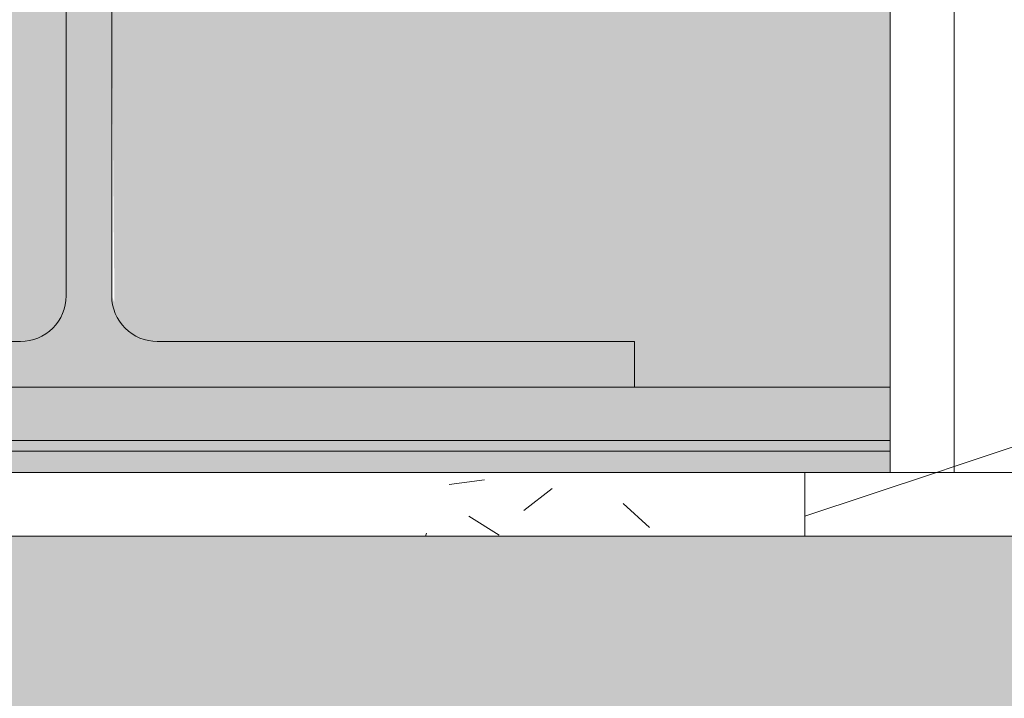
# Model space of a CAD drawing. Header units: millimetres. Extents: x 5980700 to 6194397, y -12939 to 2351883.
# Tile 379 of 587: x 6087970 to 6088201, y -68 to 92. Entities that reach past the tile are written whole.
import ezdxf

# ---------------------------------------------------------------- set-up
doc = ezdxf.new("R2010")
doc.units = ezdxf.units.MM
for name, color, linetype, lineweight in [('A-DOOR', 31, 'Continuous', 9), ('A-DOOR-OPNG', 31, 'Continuous', 9), ('A-FLOR-PATT', 8, 'Continuous', 18), ('A-WALL', 113, 'Continuous', 18), ('A-WALL-PATT', 111, 'Continuous', 25), ('S-COLS', 52, 'Continuous', 9)]:
    doc.layers.add(name, color=color, linetype=linetype, lineweight=lineweight)
pattern_1 = [(49.99999999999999, (0, 0), (182.184668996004, -15.93908553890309), [19.05, -209.55]), (355, (0, 0), (-35.24242749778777, 191.0566080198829), [15.24, -167.64]), (100.451, (15.182, -1.328), (146.9425016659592, 175.1166878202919), [16.19, -178.09]), (46.184, (0, 50.8), (271.0788941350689, -42.04327417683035), [28.575, -314.325]), (96.636, (22.59, 47.297), (237.4025071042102, 247.4272132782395), [24.285, -267.135]), (351.184, (0, 50.8), (237.404605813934, 247.4251178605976), [22.86, -251.46]), (21, (25.4, 38.1), (151.6148798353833, -102.2655185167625), [19.05, -209.55]), (326, (25.4, 38.1), (61.80235996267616, 184.1877424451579), [15.24, -167.64]), (71.45100000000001, (38.035, 29.578), (213.4170626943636, 81.92136778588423), [16.19, -178.09]), (37.50000000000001, (0, 0), (3.08832282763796, 84.55507579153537), [8.382, -157.226, 8.382, -161.798, -168.275]), (37.50000000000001, (0, 0), (3.08832282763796, 84.55507579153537), [-335.788, 8.382, -159.893]), (7.499999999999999, (0, 0), (66.81943811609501, 100.1807470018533), [8.382, -88.646, 8.382, -153.416, -64.135]), (7.499999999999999, (0, 0), (66.81943811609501, 100.1807470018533), [-258.826, 8.382, -55.753]), (327.5, (-56.642, 0), (135.5904877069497, -5.7289126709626), [8.382, -55.118, 8.382, -189.738, -262.89]), (327.5, (-56.642, 0), (135.5904877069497, -5.7289126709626), [-261.62, 8.382, -254.508]), (317.5, (-82.042, 0), (148.1288864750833, 25.42676126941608), [8.382, -74.168, 8.382, -123.19, -186.69]), (317.5, (-82.042, 0), (148.1288864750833, 25.42676126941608), [-214.122, 8.382, -178.308])]
pattern_2 = [(216.87, (3857.217, 366.11), (1249.498511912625, 833.0022321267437), [208.25, -1874.25]), (206.565, (4107.117, 241.16), (-416.5006794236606, -416.5003825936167), [465.661, -465.661]), (198.435, (4107.117, 32.91), (-832.9995359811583, -416.5008561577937), [263.4179999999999, -1053.671])]

# ---------------------------------------------------------------- blocks, each defined once
blk = doc.blocks.new('FX-HRT-ESQ-INT_PORTA-1FL - 72x210cm_80x215cm-1FL-MAD-3_0cmFolha_Maçaneta 01-4266670-PLANTA DE CAIMENTO DE PISOS - 1 PAV_')
at = {"layer": 'A-DOOR', "lineweight": 5}
h = blk.add_hatch(dxfattribs=at)
h.set_pattern_fill('FP_136', color=256, style=0, pattern_type=2)
h.set_pattern_definition(pattern_2)
h.paths.add_polyline_path([(399.9999999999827, -79.99999999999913), (419.9999999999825, -79.99999999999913), (419.9999999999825, -64.99999999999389), (369.9999999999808, -64.9999999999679), (369.9999999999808, -79.99999999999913), (388.7499999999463, -79.99999999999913)])
h.paths.add_polyline_path([(-385.0000000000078, -79.99999999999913), (-370.0000000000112, -79.99999999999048), (-370.0000000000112, -64.9999999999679), (-420.0000000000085, -64.99999999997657), (-420.0000000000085, -79.99999999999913), (-400.000000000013, -79.99999999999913)])
h.paths.add_polyline_path([(-420.0000000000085, 65.00000000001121), (-370.0000000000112, 65.00000000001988), (-370.0000000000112, 80.00000000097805), (-420.0000000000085, 80.0000000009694)])
h.paths.add_polyline_path([(409.5018174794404, 65.00000000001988), (419.9999999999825, 65.33519777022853), (419.9999999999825, 80.00000000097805), (369.9999999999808, 80.00000000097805), (369.9999999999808, 65.0000000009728), (399.999999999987, 65.00000000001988)])
h = blk.add_hatch(dxfattribs=at)
h.set_pattern_fill('FP_136', color=256, style=0, pattern_type=2)
h.set_pattern_definition(pattern_2)
h.paths.add_polyline_path([(-385.0000000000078, -64.99999999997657), (-350.0000000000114, -64.9999999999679), (-350.0000000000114, 35.00000000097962), (-360.0000000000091, 35.00000000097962), (-360.0000000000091, 65.00000000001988), (-385.0000000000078, 65.00000000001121), (-385.0000000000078, -44.99999999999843)])
h.paths.add_polyline_path([(384.9999999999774, -64.9999999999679), (384.9999999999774, 65.00000000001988), (359.9999999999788, 65.00000000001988), (359.9999999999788, 35.00000000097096), (349.9999999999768, 35.00000000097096), (349.9999999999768, -64.9999999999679), (355.37086249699, -64.9999999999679)])
at = {"layer": 'A-DOOR-OPNG', "lineweight": 5}
h = blk.add_hatch(dxfattribs=at)
h.set_pattern_fill('FP_136', color=256, style=0, pattern_type=2)
h.set_pattern_definition(pattern_2)
h.paths.add_polyline_path([(-400.0000000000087, -64.99999999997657), (-385.0000000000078, -64.99999999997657), (-385.0000000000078, 65.00000000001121), (-400.0000000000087, 65.00000000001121), (-400.0000000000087, -57.49999999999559)])
h.paths.add_polyline_path([(399.9999999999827, -64.9999999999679), (399.5018174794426, 65.00000000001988), (384.9999999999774, 65.00000000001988), (384.9999999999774, -64.9999999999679)])
at = {"layer": 'A-DOOR', "color": 250, "lineweight": 5}
for p, q in [((-400.0000000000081, 65.00000000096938), (-400.0000000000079, -65.00000000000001)), ((-385.0000000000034, -65.00000000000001), (-385.0000000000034, 65.00000000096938)), ((-385.0000000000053, 65.00000000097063), (-385.0000000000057, -64.99999999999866)), ((-370.0000000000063, -65.00000000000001), (-420.0000000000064, -65.00000000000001)), ((-420.0000000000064, -65.00000000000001), (-420.0000000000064, -80.00000000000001)), ((-400.0000000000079, -65.00000000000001), (-385.0000000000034, -65.00000000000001)), ((-385.0000000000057, -64.99999999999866), (-350.0000000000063, -64.99999999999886)), ((-420.0000000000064, -80.00000000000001), (-370.0000000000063, -80.00000000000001))]:
    blk.add_line(p, q, dxfattribs=at)
blk = doc.blocks.new('_ARQPWR_Pilar perfil I - _TP01-4283042-PLANTA DE CAIMENTO DE PISOS - 1 PAV_')
at = {"layer": 'S-COLS', "lineweight": 5}
blk.add_hatch(color=256, dxfattribs=at).paths.add_polyline_path([(107.5018174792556, -122.999999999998), (127.9999999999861, -122.999999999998), (127.9999999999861, -112.2999999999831), (16.05000000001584, -112.2999999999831), (8.483957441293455, -109.1660425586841), (5.34999999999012, -101.5999999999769), (5.34999999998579, 101.6000000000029), (8.483957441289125, 109.1660425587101), (16.04999999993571, 112.3000000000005), (127.9999999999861, 112.3000000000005), (127.9999999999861, 123.0000000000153), (-128.0000000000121, 122.1136975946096), (-128.0000000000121, 112.3000000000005), (-16.05000000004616, 112.3000000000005), (-8.483957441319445, 109.1660425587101), (-5.350000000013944, 101.6000000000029), (-5.898568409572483, -102.9243612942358), (-9.99818252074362, -109.7932551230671), (-16.05000000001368, -112.2999999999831), (-128.0000000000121, -112.3567314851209), (-127.9963650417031, -122.999999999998), (106.4302653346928, -122.999999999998)])
at = {"layer": 'S-COLS', "color": 90, "lineweight": 5}
for p, q in [((-5.350000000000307, 101.6000000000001), (-5.350000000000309, -101.5999999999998)), ((5.349999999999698, -101.6), (5.349999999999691, 101.6)), ((-16.05000000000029, -112.3), (-128.0000000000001, -112.3)), ((127.9999999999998, -112.3), (16.04999999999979, -112.3)), ((127.9999999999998, -123), (127.9999999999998, -112.3)), ((-128.0000000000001, -123), (127.9999999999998, -123))]:
    blk.add_line(p, q, dxfattribs=at)
for centre, radius, start, end in [((-16.05000000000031, -101.6), 10.7, 270, 7.887775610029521e-13), ((16.04999999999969, -101.6), 10.70000000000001, 180.0000000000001, 270.0000000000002)]:
    blk.add_arc(centre, radius, start, end, dxfattribs=at)
blk = doc.blocks.new('BE-PMSa-MOD-ARQ-CONEXAODOFUTURO-EX-000-R_rvt-2-PLANTA DE CAIMENTO DE PISOS - 1 PAV_')
at = {"layer": 'A-FLOR-PATT', "lineweight": 5}
h = blk.add_hatch(dxfattribs=at)
h.set_pattern_fill('FP_100', color=133, style=0, pattern_type=2)
h.set_pattern_definition(pattern_1)
h.paths.add_polyline_path([(-1916.114845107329, -8177.825683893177), (-1683.614845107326, -8177.825683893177), (-1683.614845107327, -1915.841005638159), (-3033.614845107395, -1915.841005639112), (-3033.614845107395, -1900.841005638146), (-3933.614845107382, -1900.841005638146), (-3933.614845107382, -2050.841005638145), (-1818.614845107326, -2050.841005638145), (-1818.614845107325, -8042.852683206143), (-4146.617820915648, -8042.852683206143), (-4146.617820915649, -4063.841794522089), (-3970.61666258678, -4063.841794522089), (-3970.61666258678, -3457.84179452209), (-4146.617820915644, -3457.84179452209), (-4146.617820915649, -2138.841794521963), (-3970.61666258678, -2138.841794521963), (-3970.61666258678, -2050.841005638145), (-3963.614845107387, -2050.841005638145), (-3963.614845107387, -1900.841005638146), (-3973.614845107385, -1900.841005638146), (-3973.614845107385, -1915.841005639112), (-4105.616662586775, -1915.841005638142), (-4105.616662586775, -2003.84179452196), (-4281.617820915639, -2003.84179452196), (-4281.617820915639, -3592.841794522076), (-4105.61666258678, -3592.841794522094), (-4105.61666258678, -3928.841794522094), (-4281.617820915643, -3928.841794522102), (-4281.615120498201, -8177.82568389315), (-1916.459753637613, -8177.825683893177)])
h.paths.add_polyline_path([(8258.385255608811, -8167.825683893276), (15620.8643440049, -8167.825683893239), (15620.86434400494, -1925.841005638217), (12311.88333741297, -1925.841005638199), (12311.88333741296, -2018.841794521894), (11955.88333741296, -2018.841794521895), (11955.88333741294, -1925.841005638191), (9541.385154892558, -1925.841005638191), (9541.385154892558, -1915.841005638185), (9491.385154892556, -1915.841005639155), (9491.385154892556, -1900.841005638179), (8591.38515489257, -1900.841005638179), (8591.38515489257, -2050.841005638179), (11830.88333741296, -2050.841005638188), (11830.88333741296, -2143.841794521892), (12436.88333741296, -2143.841794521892), (12436.88333741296, -2050.841005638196), (15495.86434400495, -2050.841005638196), (15495.86434400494, -8042.825683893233), (8383.385255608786, -8042.825683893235), (8383.385255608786, -4063.841794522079), (8559.379702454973, -4063.841794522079), (8559.379702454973, -3457.841794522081), (8383.385255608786, -3457.84179452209), (8383.385255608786, -2138.841794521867), (8559.379702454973, -2138.84179452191), (8559.379702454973, -2050.841005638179), (8561.385154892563, -2050.753085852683), (8561.385154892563, -1900.841005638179), (8551.38515489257, -1900.841005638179), (8551.38515489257, -1915.841005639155), (8501.385154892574, -1915.841005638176), (8501.385154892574, -1925.841005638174), (8434.379702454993, -1925.841005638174), (8434.379702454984, -2013.841794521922), (8258.385255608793, -2013.841794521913), (8258.385255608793, -3582.841794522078), (8434.379702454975, -3582.841794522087), (8434.379702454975, -3938.841794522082), (8258.385255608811, -3938.841794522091), (8258.385255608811, -8156.700611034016)])
h.paths.add_polyline_path([(19984.7546155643, -8167.825683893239), (20089.38682609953, -8167.825683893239), (20089.38682609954, -5194.841794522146), (19913.3833374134, -5194.841794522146), (19913.3833374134, -4838.841794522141), (20089.38682609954, -4838.841794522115), (20089.38682609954, -2013.84179452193), (19913.3833374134, -2013.841794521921), (19913.3833374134, -1657.841794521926), (20089.38682609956, -1657.841794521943), (20089.38682609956, 1166.158205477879), (19913.38333741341, 1166.158205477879), (19913.38333741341, 1522.158205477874), (20089.38682609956, 1522.158205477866), (20089.38682609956, 4296.158205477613), (19913.38333741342, 4296.15820547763), (19913.3833374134, 4461.658994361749), (15971.88333741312, 4461.658994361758), (15971.88333741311, 4296.15820547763), (15800.86434400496, 4296.15820547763), (15800.86434400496, -605.8410056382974), (15790.86434400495, -605.8410056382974), (15790.86434400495, -655.841005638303), (15775.86434400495, -655.841005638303), (15775.86434400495, -1555.841005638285), (16091.88333741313, -1555.841005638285), (16091.88333741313, -1527.841794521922), (15925.86434400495, -1527.841794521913), (15925.86434400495, 4171.158205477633), (16096.88333741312, 4171.158205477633), (16097.48518693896, 4336.658994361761), (19788.38333741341, 4336.658994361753), (19788.38333741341, 4171.158205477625), (19964.38682609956, 4171.158205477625), (19964.38682609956, 1647.158205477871), (19788.38333741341, 1647.158205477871), (19788.38333741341, 1041.158205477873), (19964.38682609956, 1041.158205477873), (19964.38682609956, -1532.84179452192), (19788.38333741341, -1532.84179452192), (19788.38333741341, -2138.841794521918), (19964.38682609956, -2138.841794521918), (19964.38682609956, -4713.841794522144), (19788.3833374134, -4713.841794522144), (19788.3833374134, -5319.841794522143), (19964.38682609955, -5319.841794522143), (19964.38682609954, -8042.82568389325), (15925.86434400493, -8042.825683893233), (15925.86434400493, -2143.841794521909), (16091.88333741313, -2143.841794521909), (16091.88333741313, -1585.841005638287), (15775.86434400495, -1585.841005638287), (15775.86434400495, -1595.841005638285), (15790.86434400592, -1595.841005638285), (15790.86434400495, -1652.84179452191), (15966.88333741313, -1653.220801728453), (15966.88333741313, -2018.84179452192), (15800.86434400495, -2018.841794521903), (15800.86434400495, -8167.825683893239), (19925.14432074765, -8167.825683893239)])
h.paths.add_polyline_path([(-5690.728343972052, -8167.825683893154), (-4451.617820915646, -8167.825683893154), (-4451.617820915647, -1925.841005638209), (-4506.114845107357, -1925.84100563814), (-4506.114845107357, -1915.841005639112), (-4536.11484510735, -1915.841005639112), (-4536.11484510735, -1900.841005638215), (-4546.114845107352, -1900.841005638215), (-4546.114845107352, -2740.841005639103), (-4536.114845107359, -2740.841005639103), (-4536.114845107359, -2751.8410056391), (-4516.109778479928, -2751.8410056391), (-4516.109778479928, -2640.8410056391), (-4497.109778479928, -2640.8410056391), (-4497.109778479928, -2770.841005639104), (-4536.114845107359, -2770.841005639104), (-4536.114845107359, -2780.841005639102), (-4546.114845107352, -2780.841005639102), (-4546.114845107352, -2820.841005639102), (-4576.114845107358, -2820.841005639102), (-4576.617820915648, -8042.852683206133), (-11628.61484510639, -8042.852683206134), (-11628.6148451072, -2138.841794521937), (-11585.61666258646, -2138.841794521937), (-11585.61666258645, -2050.841005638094), (-8474.116662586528, -2050.841005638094), (-8474.116662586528, -2138.841794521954), (-7858.116662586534, -2138.841794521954), (-7858.116662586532, -2050.841005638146), (-4576.617820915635, -2050.841005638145), (-4576.617820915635, -1900.841005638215), (-5476.114845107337, -1900.841005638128), (-5476.114845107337, -1915.841005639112), (-5528.614845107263, -1915.841005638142), (-5528.614845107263, -1925.841005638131), (-7983.116662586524, -1925.841005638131), (-7983.116662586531, -2013.841794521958), (-8324.11666258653, -2013.841794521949), (-8324.11666258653, -2003.841794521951), (-8339.116662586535, -2003.84179452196), (-8339.116662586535, -1925.841005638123), (-11720.61666258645, -1925.841005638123), (-11720.61666258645, -2003.841794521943), (-11753.61484510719, -2003.841794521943), (-11753.61034441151, -8167.825683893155), (-5985.163661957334, -8167.825683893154)])
h.paths.add_polyline_path([(-15701.5291554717, -8167.825683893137), (-11933.6148451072, -8167.825683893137), (-11933.6148451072, -2013.841794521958), (-12076.61666258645, -2013.841794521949), (-12076.61666258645, -1657.841794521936), (-11923.61484510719, -1657.841794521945), (-11923.61484510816, -1515.8410056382), (-11908.61484510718, -1515.8410056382), (-11908.61484510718, -1505.841005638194), (-12058.61484510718, -1505.841005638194), (-12058.61484510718, -1532.841794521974), (-12201.61666258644, -1532.841794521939), (-12201.61666258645, -2138.841794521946), (-12058.61484510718, -2138.841794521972), (-12058.61484510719, -8042.851795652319), (-16321.61588608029, -8042.826571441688), (-16321.61588608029, -5319.841794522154), (-16145.61666258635, -5319.841794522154), (-16145.61666258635, -4713.841794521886), (-16321.61588608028, -4713.681888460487), (-16321.61588608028, -2138.84179452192), (-16145.61666258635, -2138.841794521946), (-16145.61666258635, -1532.841794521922), (-16321.61588608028, -1532.841794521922), (-16321.61588608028, 1041.158205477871), (-16145.61666258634, 1041.158205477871), (-16145.61666258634, 1647.158205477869), (-16321.61588608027, 1647.158205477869), (-16321.61588608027, 4171.158205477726), (-16145.61666258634, 4171.158205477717), (-16145.61666258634, 4336.658994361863), (-12201.61666258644, 4336.658994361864), (-12201.61666258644, 4171.158205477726), (-12058.61484510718, 4171.158205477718), (-12058.61484510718, -1475.841005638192), (-11908.61484510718, -1475.841005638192), (-11908.61484510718, -575.8410056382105), (-11923.61484510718, -575.8410056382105), (-11923.61484510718, -525.8410056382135), (-11933.61484510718, -525.8410056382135), (-11933.61484510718, 4296.158205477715), (-12076.61666258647, 4296.158205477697), (-12076.61666258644, 4461.658994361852), (-16270.61666258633, 4461.658994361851), (-16270.61666258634, 4296.158205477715), (-16446.62225526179, 4296.158205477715), (-16446.61588608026, 1522.158205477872), (-16270.61666258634, 1522.158205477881), (-16270.61666258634, 1166.158205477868), (-16446.62225526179, 1166.158205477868), (-16446.61588608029, -1657.841794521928), (-16270.61666258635, -1657.841794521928), (-16270.61666258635, -2013.841794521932), (-16446.6222552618, -2013.841794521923), (-16446.61588608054, -4838.841794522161), (-16270.61666258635, -4838.841794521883), (-16270.61666258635, -5194.841794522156), (-16446.62225526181, -5194.841794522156), (-16446.61573815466, -8167.825683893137), (-15735.98765560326, -8167.825683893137)])
h.paths.add_polyline_path([(8551.38515489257, -1770.841005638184), (9491.385154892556, -1770.841005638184), (9491.385154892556, -1755.841005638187), (9630.135154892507, -1755.841005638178), (9630.135154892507, -1740.841005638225), (11880.13515489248, -1741.712957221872), (11880.13515489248, -1755.841005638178), (11965.88333741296, -1755.841005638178), (11965.88333741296, -1662.841794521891), (12301.88333741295, -1662.841794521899), (12301.88333741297, -1755.841005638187), (12713.6541483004, -1755.841005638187), (12713.6541483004, -1740.841005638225), (14963.65414830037, -1741.712957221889), (14963.65414830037, -1755.841005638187), (15630.86434400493, -1755.841005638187), (15630.86434400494, -1595.841005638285), (15645.86434400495, -1595.841005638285), (15645.86434400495, -655.841005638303), (15630.86434400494, -655.841005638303), (15630.86434400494, -29.5925127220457), (15087.63515489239, -29.59251272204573), (15087.63515489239, -44.5925127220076), (12837.63515489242, -43.72056113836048), (12837.63515489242, -29.59251272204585), (11880.13515489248, -29.5925127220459), (11880.13515489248, -44.59251272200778), (9630.135154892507, -43.72056113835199), (9630.135154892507, -29.59251272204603), (9408.885154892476, -29.59251272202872), (9408.885154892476, -14.5925127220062), (8468.885154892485, -14.59251272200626), (8468.885154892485, -29.59251272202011), (8008.885154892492, -29.59251272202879), (8008.885154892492, -14.59251272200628), (7068.885154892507, -14.65234280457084), (7068.885154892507, -29.59251272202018), (4511.785154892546, -29.59251272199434), (4511.785154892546, 3549.158994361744), (3951.785154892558, 3549.158994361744), (3951.785154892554, 4471.658994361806), (2159.383337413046, 4471.658994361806), (2159.383337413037, 4306.158205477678), (1813.383337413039, 4306.15820547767), (1813.383337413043, 4471.658994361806), (284.8931309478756, 4471.658994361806), (284.8931309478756, 4486.658994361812), (77.29277039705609, 4486.658994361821), (77.29277039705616, 3238.903506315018), (70.48333741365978, 3238.903506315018), (70.48333741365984, 2137.158205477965), (121.3819838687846, 2137.158205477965), (121.3819838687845, 3231.348105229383), (111.0710947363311, 3241.658994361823), (106.381983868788, 3259.158994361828), (111.0710947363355, 3276.658994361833), (124.1088842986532, 3289.53068128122), (143.3753948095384, 3293.624861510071), (158.8819838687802, 3289.469883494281), (171.692873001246, 3276.658994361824), (176.3819838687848, 3259.158994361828), (171.692873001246, 3241.658994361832), (161.3819838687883, 3231.348105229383), (161.3819838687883, 2137.158205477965), (220.483337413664, 2137.158205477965), (220.4833374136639, 4336.658994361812), (1678.38333741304, 4336.658994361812), (1678.38333741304, 4171.158205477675), (2294.38333741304, 4171.158205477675), (2294.38333741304, 4336.658994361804), (3816.785154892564, 4336.658994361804), (3816.785154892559, 3414.158994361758), (4376.785154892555, 3414.158994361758), (4376.785154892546, -164.5925127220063), (15495.86434400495, -164.5925127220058), (15495.86434400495, -1620.841005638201), (12436.88333741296, -1620.841005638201), (12436.88333741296, -1527.841794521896), (11830.88333741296, -1527.841794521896), (11830.88333741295, -1620.841005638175), (8559.379702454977, -1620.841005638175), (8559.379702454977, -1532.841794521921), (7943.379702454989, -1532.841794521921), (7943.379702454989, -1620.841005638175), (2289.383337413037, -1620.841005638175), (2289.383337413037, -1527.841794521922), (2261.385126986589, -1527.841794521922), (2261.385126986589, -1770.841005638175), (3121.385126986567, -1770.841005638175), (3121.385126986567, -1755.8410056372), (4481.585154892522, -1755.841005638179), (4481.585154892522, -1770.841005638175), (5321.585154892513, -1770.841005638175), (5321.585154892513, -1755.841005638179), (7021.385154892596, -1755.841005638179), (7021.385154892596, -1770.841005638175), (7961.385154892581, -1770.841005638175), (7961.385154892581, -1755.841005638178), (8078.379702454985, -1755.841005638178), (8078.379702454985, -1667.841794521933), (8424.379702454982, -1667.841794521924), (8424.379702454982, -1755.841005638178), (8551.38515489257, -1755.841005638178)])
h.paths.add_polyline_path([(2231.385126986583, -1770.841005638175), (2231.385126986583, -1527.841794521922), (1766.385126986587, -1527.841794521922), (1766.385126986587, -1770.841005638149), (1776.385126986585, -1770.841005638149), (1776.385126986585, -1755.8410056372), (1818.383337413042, -1755.841005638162), (1818.383337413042, -1662.841794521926), (2154.383337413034, -1662.841794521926), (2154.383337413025, -1755.84100563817), (2221.385126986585, -1755.841005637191), (2221.385126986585, -1770.841005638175)])
h.paths.add_polyline_path([(-3963.614845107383, -1770.84100563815), (-3033.614845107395, -1770.84100563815), (-3033.614845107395, -1755.841005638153), (-1418.814900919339, -1755.841005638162), (-1418.814900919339, -1770.841005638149), (-578.8149009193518, -1770.841005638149), (-578.8149009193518, -1755.841005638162), (876.3851269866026, -1755.841005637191), (876.3851269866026, -1770.841005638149), (1736.38512698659, -1770.841005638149), (1736.38512698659, -1527.841794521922), (1683.383337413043, -1527.841794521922), (1683.383337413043, -1620.841005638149), (-3970.616662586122, -1620.84100563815), (-3970.61666258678, -1532.841794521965), (-4586.616662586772, -1532.841794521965), (-4586.616662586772, -1620.841005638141), (-7858.116662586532, -1620.841005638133), (-7858.116662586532, -1532.841794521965), (-8474.116662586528, -1532.841794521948), (-8474.116662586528, -1620.841005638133), (-11585.61666258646, -1620.841005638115), (-11585.61666258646, -1532.841794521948), (-11628.61484510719, -1532.841794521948), (-11628.61484510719, -164.6103600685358), (220.4833374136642, -164.6103600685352), (220.4833374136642, -29.61036006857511), (-2321.114845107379, -29.61036006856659), (-2321.114845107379, -14.61036006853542), (-3061.114845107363, -14.61036006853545), (-3061.114845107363, -29.61036006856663), (-3320.616662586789, -29.61036006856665), (-3320.616662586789, -14.61036006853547), (-4060.616662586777, -14.61036006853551), (-4060.616662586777, -29.61036006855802), (-4536.114845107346, -29.61036006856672), (-4536.114845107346, -14.61036006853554), (-5476.114845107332, -14.61036006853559), (-5476.114845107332, -29.6103600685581), (-5636.114845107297, -29.61036006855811), (-5636.114845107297, -44.61036006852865), (-7886.11484510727, -43.73840848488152), (-7886.11484510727, -29.61036006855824), (-8872.364845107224, -29.61036006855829), (-8872.364845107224, -44.6103600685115), (-11122.3648451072, -43.73840848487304), (-11122.3648451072, -29.61036006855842), (-11763.61484510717, -29.61036006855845), (-11763.61484510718, -575.8410056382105), (-11778.61484510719, -575.8410056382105), (-11778.61484510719, -1515.8410056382), (-11763.61484510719, -1515.8410056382), (-11763.61484510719, -1667.841794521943), (-11720.61666258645, -1667.841794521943), (-11720.61666258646, -1755.841005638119), (-11122.36484510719, -1755.841005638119), (-11122.36484510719, -1740.841005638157), (-8872.36484510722, -1741.712957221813), (-8872.36484510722, -1755.841005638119), (-8339.116662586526, -1755.841005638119), (-8339.116662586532, -1667.841794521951), (-7993.116662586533, -1667.841794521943), (-7993.116662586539, -1755.841005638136), (-7886.114845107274, -1755.841005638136), (-7886.114845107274, -1740.841005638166), (-5636.114845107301, -1741.712957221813), (-5636.114845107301, -1755.841005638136), (-5476.114845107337, -1755.841005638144), (-5476.114845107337, -1770.841005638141), (-4536.11484510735, -1770.841005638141), (-4536.11484510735, -1755.841005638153), (-4451.616662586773, -1755.841005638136), (-4451.616662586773, -1667.84179452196), (-4105.616662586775, -1667.84179452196), (-4105.616662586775, -1755.841005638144), (-3973.614845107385, -1755.841005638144), (-3973.614845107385, -1770.84100563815)])
h.paths.add_polyline_path([(-5396.293025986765, 115.3896399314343), (-4576.11484510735, 115.3896399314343), (-4576.11484510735, 431.4034837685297), (-4586.616662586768, 431.4034837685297), (-4586.616662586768, 265.3896399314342), (-11628.61484510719, 265.3896399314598), (-11628.61484510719, 4171.158205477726), (-11585.61666258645, 4171.158205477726), (-11585.61666258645, 4336.658994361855), (-8474.116662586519, 4336.658994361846), (-8474.116662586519, 4171.158205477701), (-7858.116662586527, 4171.158205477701), (-7858.116662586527, 4336.658994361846), (-4586.616662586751, 4336.658994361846), (-4586.616662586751, 4171.158205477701), (-4538.614845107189, 4171.158205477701), (-4538.614845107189, 2287.158205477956), (-4586.616662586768, 2287.158205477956), (-4586.616662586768, 1681.158205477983), (-4538.614845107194, 1681.158205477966), (-4538.614845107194, 995.3896399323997), (-4536.114845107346, 995.3896399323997), (-4536.114845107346, 985.3896399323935), (-4497.109778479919, 985.3896399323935), (-4497.109778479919, 855.3896399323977), (-4516.109778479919, 855.3896399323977), (-4516.109778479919, 966.3896399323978), (-4536.114845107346, 966.3896399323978), (-4536.114845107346, 955.3896399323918), (-4538.614845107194, 955.3896399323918), (-4538.614845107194, 431.4034837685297), (-4546.114845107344, 431.4034837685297), (-4546.114845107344, 115.3896399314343), (-4536.114845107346, 115.3896399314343), (-4536.114845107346, 130.3896399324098), (-4486.114845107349, 130.3896399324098), (-4486.114845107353, 140.3896399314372), (-4461.616662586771, 140.3896399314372), (-4461.616662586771, 306.4034837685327), (-4413.614845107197, 306.4034837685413), (-4413.614845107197, 1806.158205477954), (-4461.616662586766, 1806.158205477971), (-4461.616662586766, 2162.158205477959), (-4413.614845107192, 2162.158205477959), (-4413.614845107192, 4296.158205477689), (-4461.616662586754, 4296.158205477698), (-4461.616662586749, 4461.658994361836), (-7983.116662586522, 4461.658994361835), (-7983.116662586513, 4296.158205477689), (-8349.116662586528, 4296.158205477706), (-8349.116662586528, 4461.658994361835), (-11710.61666258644, 4461.658994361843), (-11710.61666258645, 4296.158205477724), (-11753.61484510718, 4296.158205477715), (-11753.61484510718, 140.3896399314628), (-5526.11484510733, 140.3896399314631), (-5526.11484510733, 130.3896399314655), (-5476.114845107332, 130.3896399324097), (-5476.114845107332, 115.3896399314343), (-5466.11484510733, 115.3896399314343)])
h.paths.add_polyline_path([(8478.885154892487, 115.4074872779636), (8478.885154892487, 431.4034837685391), (8378.385255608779, 431.4034837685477), (8378.385255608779, 1037.158205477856), (8561.383337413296, 1037.158205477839), (8561.383337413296, 1651.158205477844), (8378.385255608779, 1651.158205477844), (8378.385255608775, 4171.158205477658), (8559.383337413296, 4171.158205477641), (8559.383337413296, 4336.658994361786), (11825.88333741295, 4336.658994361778), (11825.88333741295, 4171.158205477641), (12441.88333741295, 4171.158205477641), (12441.88333741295, 4336.658994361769), (15495.86434400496, 4336.65899436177), (15495.86434400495, 265.4074872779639), (8559.379702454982, 265.4074872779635), (8559.379702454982, 431.4034837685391), (8508.885154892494, 431.4034837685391), (8508.885154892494, 115.4074872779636), (9408.885154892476, 115.4074872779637), (9408.885154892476, 130.4074872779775), (9438.885154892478, 130.4074872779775), (9438.885154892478, 140.4074872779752), (15620.86434400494, 140.4074872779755), (15620.86434400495, 4461.658994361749), (12316.88333741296, 4461.658994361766), (12316.88333741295, 4296.158205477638), (11950.88333741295, 4296.158205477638), (11950.88333741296, 4461.658994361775), (8434.383337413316, 4461.658994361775), (8434.383337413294, 4296.158205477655), (8253.385255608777, 4296.158205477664), (8253.385255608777, 1526.158205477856), (8436.383337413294, 1526.158205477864), (8436.383337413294, 1162.158205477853), (8253.385255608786, 1162.158205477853), (8253.385255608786, 306.4034837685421), (8434.379702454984, 306.4034837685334), (8434.379702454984, 140.4074872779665), (8438.885154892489, 140.4074872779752), (8438.885154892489, 130.4074872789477), (8468.885154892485, 130.4074872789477), (8468.885154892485, 115.4074872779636)])
h.paths.add_polyline_path([(7078.885154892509, 115.4074872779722), (7968.885154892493, 115.4074872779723), (7968.885154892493, 955.4074872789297), (7958.885154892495, 955.4074872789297), (7958.885154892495, 966.4074872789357), (7948.385255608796, 966.4074872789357), (7948.385255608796, 265.4074872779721), (4806.785154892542, 265.4074872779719), (4806.785154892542, 4336.658994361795), (7948.385255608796, 4336.658994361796), (7948.385255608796, 985.4074872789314), (7958.885154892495, 985.4074872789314), (7958.885154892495, 995.4074872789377), (7968.885154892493, 995.4074872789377), (7968.885154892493, 1035.407487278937), (7998.885154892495, 1035.407487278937), (7998.885154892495, 995.4074872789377), (8008.885154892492, 995.4074872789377), (8008.885154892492, 985.4074872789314), (8047.890221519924, 985.4074872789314), (8047.890221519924, 855.4074872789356), (8028.890221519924, 855.4074872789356), (8028.890221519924, 966.4074872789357), (8008.885154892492, 966.4074872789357), (8008.885154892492, 955.4074872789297), (7998.885154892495, 955.4074872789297), (7998.885154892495, 115.4074872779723), (8008.885154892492, 115.4074872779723), (8008.885154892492, 130.4074872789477), (8083.385255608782, 130.4074872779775), (8083.385255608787, 4471.65899436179), (4671.785154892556, 4471.658994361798), (4671.785154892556, 130.4074872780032), (7068.885154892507, 130.4074872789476), (7068.885154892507, 115.4074872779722)])
h.paths.add_polyline_path([(1857.919751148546, 1037.158205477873), (2296.383337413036, 1037.158205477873), (2296.383337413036, 1651.158205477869), (1676.383337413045, 1651.158205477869), (1676.383337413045, 1037.158205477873), (1826.383337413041, 1037.158205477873)])
h.paths.add_polyline_path([(2161.383337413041, 1172.158205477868), (1811.383337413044, 1172.158205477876), (1811.383337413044, 1516.158205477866), (2161.383337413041, 1516.158205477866), (2161.383337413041, 1177.256799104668)])
h.paths.add_polyline_path([(137.9111174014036, 3278.855100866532), (131.3834321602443, 3276.480338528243), (131.3834321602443, 3259.158994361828), (137.9112161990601, 3259.158994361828), (137.9112161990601, 3277.667937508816)])
h.paths.add_polyline_path([(141.3819838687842, 3259.158994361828), (161.3819838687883, 3259.158994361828), (158.7024919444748, 3268.550988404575), (155.5241194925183, 3273.003317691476), (148.2594671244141, 3277.615929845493), (141.461635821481, 3278.855091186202), (137.9111174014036, 3278.855100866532), (137.9112161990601, 3259.158994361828), (139.4408410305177, 3259.158994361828)])
h.paths.add_polyline_path([(127.2398482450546, 3259.158994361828), (131.3834321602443, 3259.60654442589), (131.3834321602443, 3276.480338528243), (126.061811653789, 3272.015600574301), (122.0634673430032, 3263.023564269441), (122.1477157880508, 3259.158994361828), (126.061811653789, 3259.158994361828)])
at = {"layer": 'A-WALL', "lineweight": 5}
h = blk.add_hatch(color=50, dxfattribs=at)
h.paths.add_polyline_path([(-3266.114845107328, -7.110360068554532), (-3163.61484510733, -7.110360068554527), (-3163.61484510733, 5.389639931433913), (-3290.616662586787, 5.389639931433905), (-3290.616662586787, -7.110360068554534), (-3270.616662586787, -7.110360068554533)])
h.paths.add_polyline_path([(-4323.614845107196, -7.110360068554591), (-4090.616662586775, -7.110360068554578), (-4090.616662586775, 5.389639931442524), (-4323.614845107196, 5.389639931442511), (-4323.614845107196, -4.596516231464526)])
h = blk.add_hatch(color=9, dxfattribs=at)
h.paths.add_polyline_path([(-4278.614845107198, -9.610360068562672), (-4090.616662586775, -9.610360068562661), (-4090.616662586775, -7.110360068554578), (-4323.614845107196, -7.110360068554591), (-4323.614845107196, -9.610360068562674)])
h.paths.add_polyline_path([(-3176.114845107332, -9.61036006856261), (-3161.114845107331, -8.747888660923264), (-3161.114845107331, -7.110360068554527), (-3290.616662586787, -7.110360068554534), (-3290.616662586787, -9.610360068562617), (-3266.114845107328, -9.610360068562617)])
h = blk.add_hatch(color=50, dxfattribs=at)
h.paths.add_polyline_path([(-4323.614845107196, -14.61036006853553), (-4090.616662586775, -14.61036006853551), (-4090.616662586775, -9.610360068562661), (-4323.614845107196, -9.610360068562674)])
h.paths.add_polyline_path([(-3176.114845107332, -14.61036006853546), (-3156.114845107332, -14.61036006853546), (-3156.114845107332, -9.61036006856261), (-3290.616662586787, -9.610360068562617), (-3290.616662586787, -14.61036006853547), (-3266.114845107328, -14.61036006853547)])
at = {"layer": 'A-WALL-PATT', "lineweight": 5}
h = blk.add_hatch(color=9, dxfattribs=at)
h.paths.add_polyline_path([(-3176.114845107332, 5.389639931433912), (-3176.114845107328, 95.38963993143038), (-3290.616662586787, 95.38963993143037), (-3290.616662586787, 5.389639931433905)])
h.paths.add_polyline_path([(-4150.616662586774, 5.38963993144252), (-4090.616662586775, 5.389639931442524), (-4090.616662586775, 95.38963993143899), (-4273.266662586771, 95.38963993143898), (-4272.617598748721, 25.23650504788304), (-4270.132705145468, 19.23744120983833), (-4262.566662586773, 16.103483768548), (-4150.616662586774, 16.10348376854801), (-4150.616662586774, 5.403483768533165), (-4191.114845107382, 5.389639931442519)])
h.paths.add_polyline_path([(-4301.830245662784, 16.103483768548), (-4294.666662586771, 16.103483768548), (-4287.100620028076, 19.23744120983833), (-4283.966662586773, 26.80348376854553), (-4283.966662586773, 95.38963993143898), (-4323.614845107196, 95.38963993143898), (-4323.614845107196, 16.103483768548), (-4318.257923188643, 16.103483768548)])
h = blk.add_hatch(dxfattribs=at)
h.set_pattern_fill('FP_100', color=133, style=0, pattern_type=2)
h.set_pattern_definition(pattern_1)
h.paths.add_polyline_path([(-4323.614845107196, -29.61036006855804), (-4110.616662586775, -29.61036006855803), (-4110.616662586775, -14.61036006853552), (-4486.114845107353, -14.61036006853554), (-4486.114845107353, -29.61036006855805)])
at = {"layer": 'A-WALL', "color": 90, "lineweight": 5}
for p, q in [((-4150.616662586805, 5.389639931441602), (-4090.616662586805, 5.389639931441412)), ((-4323.614845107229, -7.110360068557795), (-4090.616662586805, -7.110360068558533)), ((-4323.614845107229, -9.610360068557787), (-4090.616662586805, -9.610360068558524)), ((-4486.114845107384, -29.61036006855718), (-4110.616662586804, -29.61036006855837))]:
    blk.add_line(p, q, dxfattribs=at)
at = {"layer": 'A-WALL', "color": 130, "lineweight": 9}
blk.add_line((-4323.614845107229, -14.61036006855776), (-4110.616662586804, -14.61036006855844), dxfattribs=at)
at = {"layer": 'A-DOOR', "color": 250, "lineweight": 5}
blk.add_blockref('FX-HRT-ESQ-INT_PORTA-1FL - 72x210cm_80x215cm-1FL-MAD-3_0cmFolha_Maçaneta 01-4266670-PLANTA DE CAIMENTO DE PISOS - 1 PAV_', (-3690.616662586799, 50.38963993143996), dxfattribs=at)
at = {"layer": 'S-COLS', "color": 250, "lineweight": 5}
blk.add_blockref('_ARQPWR_Pilar perfil I - _TP01-4283042-PLANTA DE CAIMENTO DE PISOS - 1 PAV_', (-4278.616662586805, 128.403483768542), dxfattribs=at)

msp = doc.modelspace()

# ---------------------------------------------------------------- block references
at = {"color": 50, "lineweight": 5}
msp.add_blockref('BE-PMSa-MOD-ARQ-CONEXAODOFUTURO-EX-000-R_rvt-2-PLANTA DE CAIMENTO DE PISOS - 1 PAV_', (6092264.959189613, 0), dxfattribs=at)

doc.saveas('drawing.dxf')
